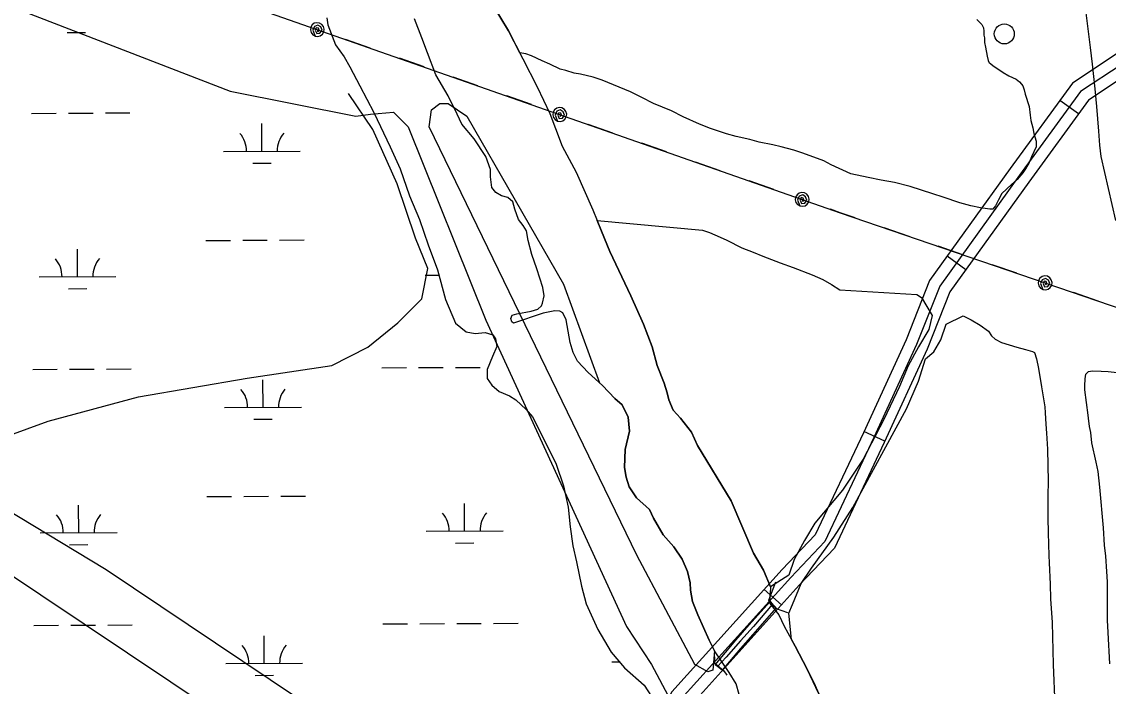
# Model space of a CAD drawing. Extents: x 3424494 to 3462436, y 522220 to 547718.
# Drawn here: x 3441030 to 3442442, y 529412 to 530275 of the extents above; entities that cross this region are included whole.
import ezdxf

# ---------------------------------------------------------------- set-up
doc = ezdxf.new("R2010")
doc.units = 0
for name, color, linetype in [('V-BRDG-OTLN', 7, 'Continuous'), ('V-DOMW-TANK', 7, 'Continuous'), ('V-ROAD-CNTR', 7, 'Continuous'), ('V-SITE-VEGE', 7, 'Continuous'), ('V-TOPO-SHOR', 7, 'Continuous'), ('V-UTIL-LINE', 7, 'Continuous'), ('V-WETL-SWMP', 7, 'Continuous')]:
    doc.layers.add(name, color=color, linetype=linetype)

msp = doc.modelspace()

# ---------------------------------------------------------------- linework, layer by layer
at = {"layer": 'V-BRDG-OTLN'}
for points in [[(3442009.8, 529547.3), (3442000.8, 529523.3), (3442010.8, 529513.2), (3442025.3, 529508)], [(3442005.9, 529518.6), (3441981, 529489.7), (3441964.1, 529471), (3441945.4, 529449.6), (3441934.4, 529437.6)], [(3441930.2, 529450.2), (3441930.5, 529442.4), (3441942.7, 529431.9), (3441946.4, 529426.6)]]:
    msp.add_lwpolyline(points, dxfattribs=at)
msp.add_lwpolyline([(3442010.7, 529513.9), (3441980.4, 529479.2), (3441964.3, 529461.2), (3441940.4, 529432.8), (3441934.4, 529437.6), (3441931.4, 529439.8), (3441958.1, 529471.7), (3441975.6, 529491.8), (3442002.8, 529522.1), (3442005.9, 529518.6)], close=True, dxfattribs=at)
at = {"layer": 'V-DOMW-TANK'}
msp.add_circle((3442307.3, 530259.5), 13, dxfattribs=at)
at = {"layer": 'V-ROAD-CNTR'}
for p, q in [((3442403.8, 530155.5), (3442379.6, 530173.2)), ((3442257.2, 529953.1), (3442232.9, 529970.6)), ((3442152, 529730.3), (3442124.7, 529742.9)), ((3442017.4, 529517.7), (3441995.1, 529537.8))]:
    msp.add_line(p, q, dxfattribs=at)
for points in [[(3442478.1, 531491.8), (3442519, 530671), (3442533.3, 530300.5), (3442532.5, 530279.9), (3442502.1, 530261), (3442452.9, 530233.2), (3442395.8, 530195.5), (3442315.1, 530084.8), (3442210.1, 529939), (3442179.5, 529861.9), (3442124, 529741.4), (3442061.2, 529608.7), (3442018.5, 529563.7), (3441875, 529404.6), (3441806.4, 529285.5), (3441745.6, 529163.3), (3441682.7, 529022.4), (3441637.1, 528864.8), (3441563.3, 528611.1), (3441500.6, 528381), (3441413.9, 528112.3), (3441251.2, 527670.5)], [(3442493.1, 531491.9), (3442534, 530671.6), (3442548.4, 530300.4), (3442547.2, 530271.3), (3442509.8, 530248.1), (3442460.7, 530220.4), (3442406.4, 530184.5), (3442327.2, 530075.9), (3442223.4, 529931.7), (3442193.3, 529856), (3442137.6, 529735), (3442073.8, 529600.1), (3442029.5, 529553.5), (3441887.2, 529395.8), (3441819.6, 529278.4), (3441759.2, 529156.9), (3441696.8, 529017.2), (3441651.5, 528860.6), (3441577.8, 528607.1), (3441514.9, 528376.8), (3441428.1, 528107.5), (3441267.3, 527670.6)], [(3442538.4, 530248.2), (3442517.4, 530235.2), (3442468.5, 530207.6), (3442416.9, 530173.4), (3442339.3, 530067.1), (3442236.6, 529924.5), (3442207.1, 529850.1), (3442151.2, 529728.7), (3442086.3, 529591.5), (3442040.5, 529543.3), (3441903.8, 529391.9)]]:
    msp.add_lwpolyline(points, dxfattribs=at)
at = {"layer": 'V-SITE-VEGE'}
msp.add_line((3440850.4, 529666.8), (3441447.6, 529268.5), dxfattribs=at)
for points in [[(3439088.7, 530973.8), (3439593.2, 530801.9), (3440583.1, 530460.8), (3440648.6, 530430.8), (3440667.7, 530403.5), (3440689.5, 530381.7), (3440703.1, 530384.4), (3440730.4, 530389.9), (3440975.8, 530310.8), (3441300.4, 530185.3), (3441464, 530152.5), (3441483.1, 530155.2), (3441513.1, 530158), (3441532.2, 530138.9), (3441633.1, 529887.8), (3441815.8, 529489.5), (3441848.5, 529440.4), (3441873.1, 529394)], [(3441709.5, 529181.1), (3441139.5, 529563.1), (3440913.1, 529699.6), (3440452.2, 529994.3), (3439617.7, 530572.7), (3439102.3, 530935.6)], [(3441677.2, 530234.9), (3441662.5, 530263.6), (3441642.5, 530296.4)], [(3442452.1, 530017.1), (3442433.3, 530100.2), (3442431.3, 530115.1), (3442430, 530133), (3442427.4, 530165.4), (3442425.4, 530188), (3442422.1, 530220.4), (3442419.4, 530241.9), (3442415.3, 530272.9), (3442413, 530293.6)], [(3442271.7, 530278.3), (3442278.2, 530271.7), (3442280.4, 530267.3), (3442280.7, 530263), (3442280.7, 530257.9), (3442281.4, 530254.6), (3442281.7, 530248.4), (3442282.7, 530242.2), (3442285.2, 530230.5), (3442286.3, 530225.1), (3442287.7, 530222.1), (3442289.5, 530221), (3442292.8, 530218.1), (3442297.5, 530214.8), (3442305.8, 530209.3), (3442313.1, 530204.9), (3442322.5, 530200.5), (3442327.2, 530197.1), (3442329.7, 530194.2), (3442331.2, 530192), (3442333, 530186.9), (3442334.4, 530181.1), (3442339.4, 530165), (3442340.7, 530153.8), (3442341.8, 530147.2), (3442344.3, 530137.4), (3442345.7, 530130.1), (3442348.5, 530120.2), (3442348.9, 530116.6), (3442348.5, 530112.6), (3442345.5, 530106.4), (3442342.6, 530099.9), (3442339.6, 530092.3), (3442334.8, 530084.3), (3442331.2, 530079.2), (3442323.8, 530070.2), (3442316.5, 530064), (3442304.1, 530052.1), (3442299.6, 530044.1), (3442295.9, 530036.2), (3442292.3, 530031.8), (3442288.6, 530031.8), (3442276.3, 530033.4), (3442263.9, 530036), (3442249.4, 530040.1), (3442227.6, 530047.5), (3442214.2, 530051.6), (3442184.8, 530061.3), (3442164.4, 530066.5), (3442147.3, 530069.5), (3442130.3, 530072.9), (3442107.7, 530077.8), (3442082, 530089.6), (3442072.5, 530094.7), (3442045.3, 530104.7), (3442033.7, 530108.5), (3442017, 530112.6), (3442006.1, 530115.6), (3441988.6, 530118.9), (3441976.3, 530122.3), (3441958.5, 530126.4), (3441946.1, 530129.8), (3441925.1, 530136.5), (3441910.9, 530142.4), (3441889.5, 530151.6), (3441874.3, 530159.4), (3441851.1, 530169.3), (3441835.8, 530177.1), (3441821, 530184.4), (3441784.3, 530199.2), (3441772.7, 530203.3), (3441756, 530207.1), (3441748, 530208.6), (3441737.1, 530211.9), (3441729.8, 530213.8), (3441716.4, 530220.1), (3441706.2, 530224.5), (3441692.4, 530230.8), (3441685.2, 530233.7), (3441677.2, 530234.9)], [(3442066.2, 529402.1), (3442051.1, 529434.2), (3442035.3, 529464.2), (3442030.5, 529472.7), (3442027.2, 529507.1), (3442031.7, 529518.3), (3442042.9, 529545.3), (3442056.4, 529565.5), (3442085.6, 529605.9), (3442110.3, 529644.1), (3442179.9, 529772.2), (3442195.6, 529808.2), (3442204.6, 529837.4), (3442215.8, 529846.4), (3442224.8, 529862.1), (3442231.5, 529882.3), (3442253.8, 529893.1), (3442264.2, 529887.9), (3442275.8, 529881.2), (3442286.6, 529873.5), (3442290.6, 529867.2), (3442295.3, 529862.8), (3442303.6, 529858.7), (3442323.6, 529852.4), (3442334.8, 529849.7), (3442343.9, 529847.1), (3442346.4, 529845.6), (3442349.3, 529837.2), (3442351.7, 529824.8), (3442355.8, 529801.1), (3442359.9, 529774.9), (3442360.2, 529767.2), (3442361.2, 529752.7), (3442362.1, 529740.6), (3442363.4, 529720.2), (3442364.1, 529678), (3442363.9, 529659.8), (3442364, 529630.7), (3442364.5, 529611.1), (3442365, 529582), (3442365.6, 529572.5), (3442366.8, 529544.8), (3442367.4, 529525.5), (3442369.6, 529494.9), (3442370.9, 529440.3), (3442373, 529387.6)], [(3442444.4, 529441.1), (3442442.3, 529481.9), (3442441.3, 529497.9), (3442441.5, 529520.1), (3442441.3, 529534.3), (3442441.4, 529547.7), (3442440.5, 529561.2), (3442439.2, 529581.2), (3442437.5, 529595.1), (3442436.3, 529617.7), (3442431.7, 529670.5), (3442429.4, 529690.9), (3442426.9, 529703.3), (3442421.3, 529728.1), (3442419.7, 529741.5), (3442417.9, 529749.6), (3442416.6, 529760.1), (3442416.2, 529764.1), (3442411.8, 529796.9), (3442411.9, 529802.4), (3442412.3, 529811.5), (3442413.5, 529817.3), (3442416.8, 529820.9), (3442421.9, 529821.6), (3442433.2, 529821.5), (3442442.3, 529821), (3442454.2, 529819.8)]]:
    msp.add_lwpolyline(points, dxfattribs=at)
for points in [[(3441780.7, 529806.4), (3441784.8, 529802.7), (3441800.7, 529785.9), (3441810.4, 529777.5), (3441818, 529761.4), (3441820, 529743.3), (3441814.2, 529719.7), (3441813.4, 529696), (3441815.4, 529683.5), (3441819.5, 529670.9), (3441829.1, 529657), (3441845.7, 529641.5), (3441851.2, 529630.4), (3441863.6, 529608.7), (3441877.5, 529593.3), (3441888.5, 529577.2), (3441895.3, 529561.2), (3441898.7, 529546.5), (3441899.4, 529536.8), (3441902, 529522.2), (3441908.9, 529504.7), (3441923.3, 529471.9), (3441930.2, 529457.9), (3441928.4, 529432.9), (3441921.6, 529430.7), (3441904.7, 529440.4), (3441829.4, 529582.2), (3441559.5, 530138.9), (3441562.2, 530160.7), (3441573.1, 530168.9), (3441584, 530168.9), (3441608.5, 530152.5), (3441734, 529934.2)], [(3441914.9, 530004.4), (3441924, 530001.4), (3441937.8, 529995.4), (3441946.4, 529991.4), (3441966, 529981.7), (3441980.9, 529976.1), (3441993.2, 529970.9), (3442015.7, 529961.9), (3442032.7, 529956), (3442057.4, 529946.6), (3442071.5, 529940.3), (3442082.4, 529934), (3442093.6, 529927), (3442193.6, 529920.9), (3442199.7, 529917.2), (3442213.6, 529893.5), (3442209.1, 529875.6), (3442195.6, 529853.1), (3442182.1, 529828.4), (3442170.9, 529801.4), (3442150.7, 529758.7), (3442123.7, 529707), (3442096.8, 529666.6), (3442060.9, 529623.9), (3442047.4, 529601.4), (3442033.9, 529576.7), (3442027.2, 529556.5), (3442003.1, 529541), (3441994.2, 529562.6), (3441981.1, 529585), (3441952.3, 529652.7), (3441908.2, 529724.7), (3441900.7, 529742.1), (3441886.2, 529760.3), (3441876.5, 529770.8), (3441871, 529784.1), (3441869, 529793.1), (3441864.9, 529805.7), (3441856, 529828.7), (3441849.2, 529853.1), (3441838.2, 529882.4), (3441821.8, 529919.4), (3441794.3, 529976.7), (3441783.3, 530003.2), (3441777.8, 530017.2)]]:
    msp.add_lwpolyline(points, close=True, dxfattribs=at)
at = {"layer": 'V-TOPO-SHOR'}
for points in [[(3441642.5, 530296.4), (3441662.5, 530263.6), (3441699.6, 530190.9), (3441716.1, 530156), (3441723.6, 530136.5), (3441732.5, 530113.5), (3441750.4, 530079.9), (3441772.4, 530031.1), (3441783.3, 530003.2), (3441794.3, 529976.7), (3441821.8, 529919.4), (3441838.2, 529882.4), (3441849.2, 529853.1), (3441856, 529828.7), (3441864.9, 529805.7), (3441869, 529793.1), (3441871, 529784.1), (3441876.5, 529770.8), (3441886.2, 529760.3), (3441900.7, 529742.1), (3441908.2, 529724.7), (3441952.3, 529652.7), (3441981.1, 529585), (3441994.2, 529562.6), (3442003.1, 529541), (3442003, 529532), (3442002.3, 529529.2), (3442002.3, 529519.4), (3442014, 529504.7), (3442020.9, 529490.1), (3442035.3, 529464.2), (3442051.1, 529434.2), (3442059.4, 529416.7), (3442066.2, 529402.1)], [(3441962.5, 529401.4), (3441958.4, 529415.3), (3441949.5, 529430), (3441930.2, 529457.9), (3441923.3, 529471.9), (3441908.9, 529504.7), (3441902, 529522.2), (3441899.4, 529536.8), (3441898.7, 529546.5), (3441895.3, 529561.2), (3441888.5, 529577.2), (3441877.5, 529593.3), (3441863.6, 529608.7), (3441851.2, 529630.4), (3441845.7, 529641.5), (3441829.1, 529657), (3441819.5, 529670.9), (3441815.4, 529683.5), (3441813.4, 529696), (3441814.2, 529719.7), (3441820, 529743.3), (3441818, 529761.4), (3441810.4, 529777.5), (3441800.7, 529785.9), (3441784.8, 529802.7), (3441766.2, 529819.5), (3441752.3, 529834.2), (3441746.8, 529845.4), (3441742.7, 529858.7), (3441737.4, 529887.9), (3441733.2, 529897), (3441729.1, 529899.1), (3441722.8, 529899.9), (3441707.5, 529896.5), (3441669.1, 529883.5), (3441667, 529885.6), (3441665.7, 529889.8), (3441667.1, 529893.9), (3441673.4, 529896), (3441692.2, 529899.4), (3441700.6, 529902.1), (3441705.5, 529906.2), (3441706.9, 529909.7), (3441709, 529919.4), (3441707, 529929.9), (3441699.5, 529954.3), (3441692.7, 529973.1), (3441687.9, 529991.3), (3441685.9, 530003.8), (3441681.8, 530010.8), (3441675.6, 530018.5), (3441670.8, 530031.7), (3441668.1, 530041.5), (3441661.8, 530047.1), (3441653.5, 530049.2), (3441645.9, 530053.5), (3441641, 530059.8), (3441639, 530073.7), (3441639.1, 530083.4), (3441632.9, 530100.2), (3441617.8, 530123.3), (3441601.9, 530142.2), (3441595.7, 530155.4), (3441584, 530179.2), (3441568.2, 530206.4), (3441557.2, 530235), (3441549.7, 530254.5), (3441540.1, 530279)], [(3439563.7, 529890.9), (3439768.2, 529813.3), (3439933.4, 529735.5), (3440153.7, 529626.6), (3440295.3, 529564.4), (3440420.9, 529565), (3440570.3, 529534.2), (3440680.1, 529542.6), (3440852.5, 529629.7), (3440954.1, 529716.6), (3441063.9, 529756.3), (3441181.5, 529788.2), (3441322.7, 529812.4), (3441432.6, 529828.6), (3441479.6, 529852.4), (3441518.7, 529884), (3441549.9, 529915.5), (3441557.6, 529954.8), (3441541.7, 529994), (3441517.9, 530064.6), (3441486.1, 530135.1), (3441454.5, 530182)]]:
    msp.add_lwpolyline(points, dxfattribs=at)
at = {"layer": 'V-UTIL-LINE'}
for points in [[(3432847.1, 533231.1), (3435941.1, 532163.3), (3436709.7, 531892.2), (3437598.7, 531587), (3439729.9, 530854.7), (3442093.9, 530027.1), (3443680.8, 529484.9), (3444459.4, 529224.7), (3445260.4, 528947.6), (3446015.9, 528646.2), (3446827.8, 528878.2), (3448530.5, 529366.4)], [(3441413.9, 530265.2), (3441414.7, 530262.4), (3441416.2, 530264.2), (3441415.4, 530266.8), (3441412.5, 530267.5), (3441411.3, 530264.3), (3441413.2, 530260), (3441417.4, 530260.4), (3441420.2, 530264.4), (3441418.4, 530268.6), (3441414.6, 530271), (3441410.1, 530269.3), (3441408, 530264.2), (3441411, 530256.7), (3441414.4, 530256.2), (3441417.8, 530257), (3441420.6, 530259.2), (3441422.4, 530262.2), (3441422.9, 530265.7), (3441422, 530269.1), (3441419.9, 530271.9), (3441416.9, 530273.6), (3441413.4, 530274.1), (3441410, 530273.3), (3441407.2, 530271.1), (3441405.4, 530268.1), (3441404.9, 530264.6), (3441405.8, 530261.2), (3441407.9, 530258.4), (3441411, 530256.7)], [(3441482.8, 530241), (3441450.7, 530252.3)], [(3441552.7, 530216.6), (3441520.6, 530227.8)], [(3441622.5, 530192.1), (3441590.4, 530203.4)], [(3441692.4, 530167.7), (3441660.3, 530178.9)], [(3441729.2, 530154.8), (3441729.9, 530152), (3441731.4, 530153.8), (3441730.6, 530156.4), (3441727.8, 530157.1), (3441726.5, 530154), (3441728.4, 530149.7), (3441732.7, 530150.1), (3441735.4, 530154.1), (3441733.7, 530158.3), (3441729.9, 530160.7), (3441725.3, 530159), (3441723.2, 530153.9), (3441726.2, 530146.3), (3441729.7, 530145.8), (3441733.1, 530146.7), (3441735.9, 530148.8), (3441737.7, 530151.8), (3441738.2, 530155.3), (3441737.3, 530158.7), (3441735.2, 530161.5), (3441732.1, 530163.3), (3441728.7, 530163.8), (3441725.3, 530162.9), (3441722.5, 530160.8), (3441720.7, 530157.8), (3441720.2, 530154.3), (3441721.1, 530150.9), (3441723.2, 530148.1), (3441726.2, 530146.3)], [(3441798.1, 530130.7), (3441766, 530141.9)], [(3441867.9, 530106.2), (3441835.8, 530117.5)], [(3441937.8, 530081.8), (3441905.7, 530093)], [(3442007.6, 530057.3), (3441975.5, 530068.6)], [(3442044.4, 530044.4), (3442045.2, 530041.7), (3442046.7, 530043.5), (3442045.9, 530046.1), (3442043, 530046.8), (3442041.7, 530043.6), (3442043.7, 530039.3), (3442047.9, 530039.7), (3442050.7, 530043.7), (3442048.9, 530047.9), (3442045.1, 530050.3), (3442040.6, 530048.6), (3442038.5, 530043.5), (3442041.4, 530036), (3442044.9, 530035.5), (3442048.3, 530036.3), (3442051.1, 530038.5), (3442052.9, 530041.5), (3442053.4, 530045), (3442052.5, 530048.4), (3442050.4, 530051.2), (3442047.4, 530052.9), (3442043.9, 530053.4), (3442040.5, 530052.6), (3442037.7, 530050.4), (3442035.9, 530047.4), (3442035.4, 530043.9), (3442036.3, 530040.5), (3442038.4, 530037.7), (3442041.4, 530036)], [(3442113.4, 530020.5), (3442093.9, 530027.1), (3442081.2, 530031.6)], [(3442183.4, 529996.5), (3442151.2, 530007.5)], [(3442253.4, 529972.6), (3442221.2, 529983.6)], [(3442323.4, 529948.7), (3442291.3, 529959.7)], [(3442360.3, 529936.1), (3442361.1, 529933.3), (3442362.6, 529935.1), (3442361.8, 529937.7), (3442358.9, 529938.4), (3442357.7, 529935.2), (3442359.6, 529931), (3442363.9, 529931.4), (3442366.6, 529935.4), (3442364.8, 529939.6), (3442361, 529941.9), (3442356.5, 529940.2), (3442354.4, 529935.1), (3442357.4, 529927.6), (3442360.9, 529927.1), (3442364.3, 529928), (3442367.1, 529930.1), (3442368.9, 529933.2), (3442369.3, 529936.6), (3442368.4, 529940), (3442366.3, 529942.8), (3442363.3, 529944.6), (3442359.8, 529945.1), (3442356.4, 529944.2), (3442353.6, 529942), (3442351.8, 529939), (3442351.4, 529935.5), (3442352.3, 529932.1), (3442354.4, 529929.3), (3442357.4, 529927.6)], [(3442429.4, 529912.5), (3442397.3, 529923.5)]]:
    msp.add_lwpolyline(points, dxfattribs=at)
at = {"layer": 'V-WETL-SWMP'}
for p, q in [((3441426.1, 530280.2), (3441427.4, 530271.2)), ((3441088.6, 530261.2), (3441112.6, 530261.3)), ((3441427.4, 530271.2), (3441437.7, 530245.3)), ((3441437.7, 530245.3), (3441448.7, 530229.9)), ((3441448.7, 530229.9), (3441456.3, 530216.7)), ((3441456.3, 530216.7), (3441469.4, 530192.2)), ((3441469.4, 530192.2), (3441487.3, 530157.3)), ((3441042.3, 530156.3), (3441074.3, 530156.5)), ((3441090.3, 530156.6), (3441122.3, 530156.7)), ((3441138.3, 530156.8), (3441170.3, 530156.9)), ((3441487.3, 530157.3), (3441508.6, 530112.6)), ((3441341.8, 530107), (3441341.6, 530143)), ((3441291.8, 530106.7), (3441391.8, 530107.2)), ((3441508.6, 530112.6), (3441521.6, 530084)), ((3441329.9, 530091.5), (3441353.9, 530091.6)), ((3441521.6, 530084), (3441533.9, 530049.1)), ((3441533.9, 530049.1), (3441546.9, 530018.4)), ((3441546.9, 530018.4), (3441557.9, 529985.6)), ((3441268.9, 529991.2), (3441300.9, 529991.3)), ((3441316.9, 529991.4), (3441348.9, 529991.6)), ((3441364.9, 529991.6), (3441396.9, 529991.8)), ((3441102.1, 529944), (3441101.9, 529980)), ((3441557.9, 529985.6), (3441570.2, 529952.8)), ((3441570.2, 529952.8), (3441580.4, 529914.4)), ((3441052.1, 529943.8), (3441152.1, 529944.2)), ((3441554, 529946), (3441572, 529946.1)), ((3441090.2, 529928.5), (3441114.2, 529928.6)), ((3441580.4, 529914.4), (3441593.4, 529883.7)), ((3441593.4, 529883.7), (3441607.3, 529872.5)), ((3441607.3, 529872.5), (3441619.1, 529870.3)), ((3441619.1, 529870.3), (3441632.3, 529871.6)), ((3441632.3, 529871.6), (3441642.1, 529868.7)), ((3441642.1, 529868.7), (3441645.5, 529863.2)), ((3441645.5, 529863.2), (3441647.5, 529853.4)), ((3441647.5, 529853.4), (3441641.9, 529840.2)), ((3441641.9, 529840.2), (3441634.8, 529823.5)), ((3441043.8, 529823.7), (3441075.8, 529823.8)), ((3441091.8, 529823.9), (3441123.8, 529824)), ((3441139.8, 529824.1), (3441171.8, 529824.3)), ((3441497.7, 529825.7), (3441529.7, 529825.9)), ((3441545.7, 529825.9), (3441577.7, 529826.1)), ((3441593.7, 529826.2), (3441625.7, 529826.3)), ((3441634.8, 529823.5), (3441634.7, 529811.7)), ((3441343.3, 529774.3), (3441343.2, 529810.3)), ((3441634.7, 529811.7), (3441640.9, 529803.3)), ((3441640.9, 529803.3), (3441650.6, 529794.9)), ((3441650.6, 529794.9), (3441663.8, 529789.2)), ((3441663.8, 529789.2), (3441672.1, 529784.3)), ((3441672.1, 529784.3), (3441685.3, 529771.7)), ((3441293.3, 529774.1), (3441393.3, 529774.5)), ((3441685.3, 529771.7), (3441693.6, 529761.9)), ((3441331.4, 529758.8), (3441355.4, 529758.9)), ((3441693.6, 529761.9), (3441712.8, 529724.2)), ((3441712.8, 529724.2), (3441724.5, 529700.4)), ((3441724.5, 529700.4), (3441734.1, 529672.5)), ((3441734.1, 529672.5), (3441740.2, 529644.6)), ((3441270.4, 529658.5), (3441302.4, 529658.7)), ((3441318.4, 529658.7), (3441350.4, 529658.9)), ((3441366.4, 529659), (3441398.4, 529659.1)), ((3441605.5, 529613.6), (3441605.3, 529649.6)), ((3441103.6, 529611.3), (3441103.4, 529647.3)), ((3441740.2, 529644.6), (3441742.8, 529618.9)), ((3441053.6, 529611.1), (3441153.6, 529611.6)), ((3441555.5, 529613.4), (3441655.5, 529613.8)), ((3441742.8, 529618.9), (3441746.1, 529594.5)), ((3441091.7, 529595.9), (3441115.7, 529596)), ((3441593.6, 529598.1), (3441617.6, 529598.2)), ((3441746.1, 529594.5), (3441750.9, 529573.5)), ((3441750.9, 529573.5), (3441757.6, 529542.2)), ((3441757.6, 529542.2), (3441763.7, 529519.2)), ((3441763.7, 529519.2), (3441778.8, 529485.6)), ((3441045.3, 529491), (3441077.3, 529491.2)), ((3441093.3, 529491.2), (3441125.3, 529491.4)), ((3441141.3, 529491.4), (3441173.3, 529491.6)), ((3441499.2, 529493.1), (3441531.2, 529493.2)), ((3441547.2, 529493.3), (3441579.2, 529493.4)), ((3441595.2, 529493.5), (3441627.2, 529493.6)), ((3441643.2, 529493.7), (3441675.2, 529493.9)), ((3441778.8, 529485.6), (3441796.1, 529456.3)), ((3441344.8, 529441.6), (3441344.7, 529477.6)), ((3441796.1, 529456.3), (3441813.3, 529436)), ((3441294.8, 529441.4), (3441394.8, 529441.8)), ((3441796.7, 529443.7), (3441806.8, 529443.7)), ((3441332.9, 529426.1), (3441356.9, 529426.2)), ((3441813.3, 529436), (3441839, 529413.5)), ((3441839, 529413.5), (3441848.6, 529398.9))]:
    msp.add_line(p, q, dxfattribs=at)
for centre, start, end in [((3441286.6, 530107.2), 359.4865, 41.0302), ((3441397, 530107.7), 139.4865, 181.0302), ((3441046.8, 529944.2), 359.4865, 41.0302), ((3441157.3, 529944.7), 139.4865, 181.0302), ((3441288.1, 529774.5), 359.4865, 41.0302), ((3441398.6, 529775), 139.4865, 181.0302), ((3441550.2, 529613.8), 359.4865, 41.0302), ((3441660.7, 529614.3), 139.4865, 181.0302), ((3441048.4, 529611.6), 359.4865, 41.0302), ((3441158.8, 529612.1), 139.4865, 181.0302), ((3441289.6, 529441.8), 359.4865, 41.0302), ((3441400.1, 529442.3), 139.4865, 181.0302)]:
    msp.add_arc(centre, 35.2, start, end, dxfattribs=at)

doc.saveas('drawing.dxf')
